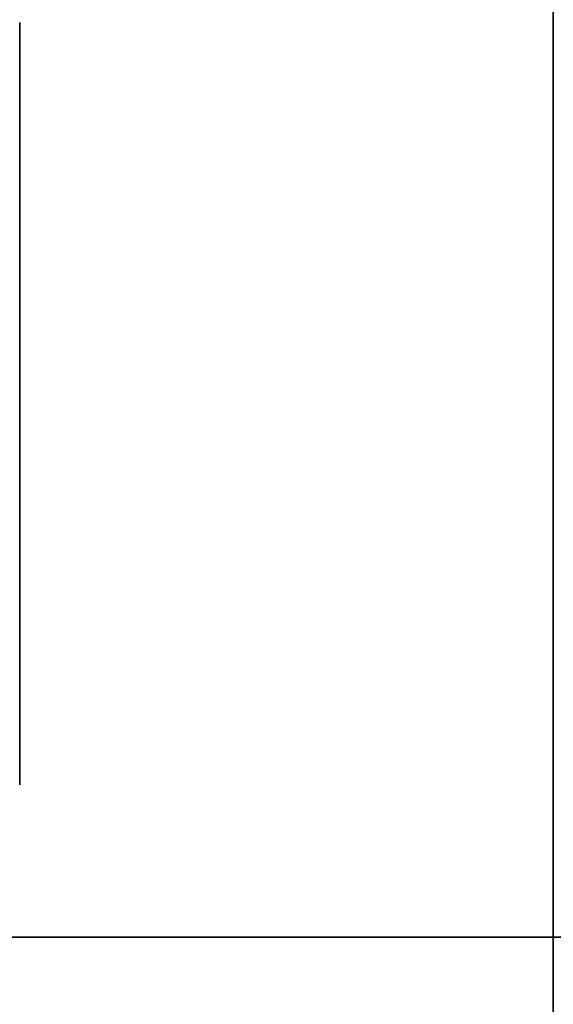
# Model space of a CAD drawing. Header units: millimetres. Extents: x -503 to 6703, y -110 to 249.
# Tile 630 of 656: x 2586.3 to 2587, y -9.388 to -8.096. Entities that reach past the tile are written whole.
import ezdxf

# ---------------------------------------------------------------- set-up
doc = ezdxf.new("R2010")
doc.units = ezdxf.units.MM
doc.layers.add('151', color=7, linetype='Continuous', true_color=0xffffff)

# ---------------------------------------------------------------- blocks, each defined once
blk = doc.blocks.new('UG_SURFACE_003')
at = {"layer": '151', "color": 252, "linetype": 'Continuous', "lineweight": 35}
for points in [[(3602.5, -9.3, 2212.25), (3602.5, 230.4, 2212.25), (2397.5, 230.4, 2212.25), (2397.5, -9.3, 2212.25)], [(2547.4999, -9.3, 2062.2499), (2547.4999, 230.4, 2062.2499), (3452.5001, 230.4, 2062.2499), (3452.5001, -9.3, 2062.2499)], [(3602.5, -9.3, 2212.25), (2397.5, -9.3, 2212.25), (2547.4999, -9.3, 2062.2499), (3452.5001, -9.3, 2062.2499)]]:
    blk.add_3dface(points, dxfattribs=at)
blk = doc.blocks.new('UG_SURFACE_284')
at = {"layer": '151', "color": 252, "linetype": 'Continuous', "lineweight": 35}
for points in [[(2586.9999, -26.22, 2020.2501), (2586.9999, 62.62, 2020.2501), (2585.5, 62.62, 2021.75), (2585.5, -26.22, 2021.75)], [(2586.9999, 62.62, -7.75), (2586.9999, -26.22, -7.75), (2585.5, -26.22, -7.75), (2585.5, 62.62, -7.75)], [(2586.9999, 62.62, 2020.2501), (2586.9999, -26.22, 2020.2501), (2586.9999, -26.22, -7.75), (2586.9999, 62.62, -7.75)]]:
    blk.add_3dface(points, dxfattribs=at)
blk = doc.blocks.new('UG_SURFACE_285')
at = {"layer": '151', "color": 252, "linetype": 'Continuous', "lineweight": 35}
for points in [[(2586.9999, -26.22, 2020.2501), (2586.9999, 62.62, 2020.2501), (2585.5, 62.62, 2021.75), (2585.5, -26.22, 2021.75)], [(2586.9999, 62.62, -7.75), (2586.9999, -26.22, -7.75), (2585.5, -26.22, -7.75), (2585.5, 62.62, -7.75)], [(2586.9999, 62.62, 2020.2501), (2586.9999, -26.22, 2020.2501), (2586.9999, -26.22, -7.75), (2586.9999, 62.62, -7.75)]]:
    blk.add_3dface(points, dxfattribs=at)
blk = doc.blocks.new('UG_SURFACE_286')
at = {"layer": '151', "color": 252, "linetype": 'Continuous', "lineweight": 35}
for points in [[(2585.5, -26.22, 2021.75), (3414.5, -26.22, 2021.75), (3414.5, 62.62, 2021.75), (2585.5, 62.62, 2021.75)], [(2586.9999, 62.62, 2020.2501), (2586.9999, -26.22, 2020.2501), (2585.5, -26.22, 2021.75), (2585.5, 62.62, 2021.75)], [(2586.9999, -26.22, 2020.2501), (2586.9999, 62.62, 2020.2501), (3413.0001, 62.62, 2020.2501), (3413.0001, -26.22, 2020.2501)], [(2532.0001, -9.3, 2075.2499), (3467.9999, -9.3, 2075.2499), (3466.5, -9.3, 2073.75), (2533.5, -9.3, 2073.75)], [(2532.0001, -9.3, 2075.2499), (2532.0001, -26.22, 2075.2499), (3467.9999, -26.22, 2075.2499), (3467.9999, -9.3, 2075.2499)], [(2533.5, -9.3, 2073.75), (3466.5, -9.3, 2073.75), (3466.5, -26.22, 2073.75), (2533.5, -26.22, 2073.75)]]:
    blk.add_3dface(points, dxfattribs=at)

msp = doc.modelspace()

# ---------------------------------------------------------------- linework, layer by layer
at = {"layer": '151', "color": 251, "linetype": 'Continuous', "lineweight": -3, "true_color": 0x636466}
for p, q in [((2397.5, -9.3, 2212.25), (3602.5, -9.3, 2212.25)), ((2397.5, -9.3, 2212.25), (3602.5, -9.3, 2212.25)), ((3468, -9.3, 2075.25), (2532, -9.3, 2075.25)), ((3466.5, -9.3, 2073.75), (2533.5, -9.3, 2073.75)), ((3452.5, -9.3, 2062.25), (2547.5, -9.3, 2062.25))]:
    msp.add_line(p, q, dxfattribs=at)
at = {"layer": '151', "color": 251, "linetype": 'Continuous', "lineweight": -3, "true_color": 0x636466, "extrusion": (1, 0, 0)}
msp.add_circle((-8.6, 1176.5, 2586.3), 0.5, dxfattribs=at)
msp.add_circle((-8.6, 1176.5, 2586.3), 0.5, dxfattribs=at)
at = {"layer": '151', "color": 251, "linetype": 'Continuous', "lineweight": -3, "true_color": 0x636466, "extrusion": (-1, 0, 0)}
msp.add_circle((8.6, 993.5, -2586.3), 0.5, dxfattribs=at)
msp.add_circle((8.6, 993.5, -2586.3), 0.5, dxfattribs=at)

# ---------------------------------------------------------------- block references
at = {"layer": '151', "color": 251, "linetype": 'Continuous', "lineweight": -3, "true_color": 0x636466}
for name in ['UG_SURFACE_003', 'UG_SURFACE_284', 'UG_SURFACE_285', 'UG_SURFACE_286']:
    msp.add_blockref(name, (0, 0), dxfattribs=at)

doc.saveas('drawing.dxf')
